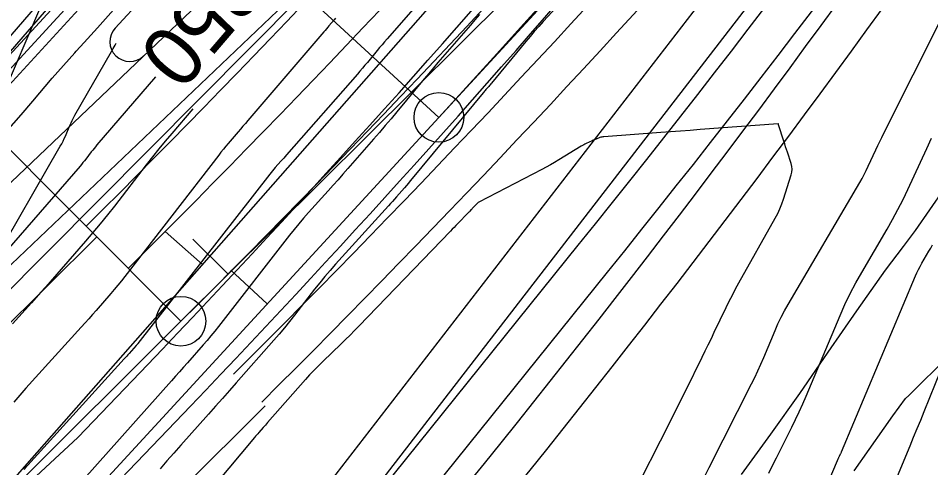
# Model space of a CAD drawing. Extents: x 658976 to 668721, y 639543 to 647196.
# Drawn here: x 662239.7 to 662331.5, y 643099.3 to 643144.5 of the extents above; entities that cross this region are included whole.
import ezdxf

# ---------------------------------------------------------------- set-up
doc = ezdxf.new("R2010")
doc.units = 0
for name, color, linetype in [('Ex_Contour Labels', 7, 'Continuous'), ('Ex_Major Contours', 7, 'Continuous'), ('Ex_Minor Contours', 7, 'Continuous'), ('R_Ramp 15 Degree_Min Ls', 7, 'Continuous'), ('R_Ramp 20 Degree Des Ls', 7, 'Continuous'), ('R_Ramp 20 Degree Des Ls Annot', 7, 'Continuous'), ('R_Ramp 20 Degree Existing Ramp', 7, 'Continuous'), ('R_Ramp 20 Degree_Min Ls', 7, 'Continuous')]:
    doc.layers.add(name, color=color, linetype=linetype)

msp = doc.modelspace()

# ---------------------------------------------------------------- linework, layer by layer
at = {"layer": 'Ex_Major Contours'}
for points in [[(662308.652, 643098.248), (662309.187, 643099.331), (662313.431, 643107.725), (662313.757, 643108.384), (662314.071, 643109.049), (662314.373, 643109.719), (662314.664, 643110.394), (662315.803, 643113.107), (662316.098, 643113.78), (662316.416, 643114.441), (662316.756, 643115.092), (662317.117, 643115.731), (662324.333, 643128.009), (662324.56, 643128.407), (662324.777, 643128.81), (662324.984, 643129.218), (662325.181, 643129.632), (662325.949, 643131.296), (662326.143, 643131.711), (662326.34, 643132.125), (662326.54, 643132.537), (662326.744, 643132.948), (662335.64, 643150.672)], [(662294.286, 643146.162), (662292.486, 643144.198), (662292.039, 643143.704), (662291.6, 643143.204), (662291.167, 643142.699), (662290.74, 643142.187), (662287.303, 643138.007), (662287.234, 643137.923), (662287.164, 643137.84), (662287.094, 643137.758), (662287.024, 643137.676), (662286.739, 643137.35), (662286.668, 643137.268), (662286.598, 643137.186), (662286.528, 643137.103), (662286.459, 643137.02), (662279.325, 643128.399), (662279.13, 643128.165), (662278.934, 643127.933), (662278.737, 643127.703), (662278.537, 643127.474), (662277.737, 643126.56), (662277.537, 643126.332), (662277.335, 643126.105), (662277.133, 643125.878), (662276.93, 643125.652), (662271.618, 643119.77), (662271.073, 643119.155), (662270.54, 643118.532), (662270.019, 643117.898), (662269.509, 643117.255), (662267.494, 643114.662), (662266.985, 643114.018), (662266.467, 643113.382), (662265.939, 643112.753), (662265.401, 643112.133), (662261.632, 643107.849), (662260.937, 643107.06), (662260.242, 643106.273), (662259.545, 643105.487), (662258.847, 643104.702), (662256.051, 643101.565), (662255.356, 643100.778), (662254.666, 643099.986), (662253.983, 643099.188)], [(662237.102, 643119.792), (662243.94, 643131.649), (662244.08, 643131.9), (662244.212, 643132.155), (662244.336, 643132.413), (662244.453, 643132.676), (662244.906, 643133.733), (662245.023, 643133.996), (662245.147, 643134.255), (662245.278, 643134.51), (662245.417, 643134.761), (662249.083, 643141.18), (662249.265, 643141.498), (662249.445, 643141.816), (662249.565, 643142.029)], [(662253.518, 643138.638), (662247.628, 643131.776), (662247.482, 643131.603), (662247.337, 643131.428), (662247.195, 643131.252), (662247.055, 643131.073), (662246.5, 643130.355), (662246.36, 643130.177), (662246.218, 643130), (662246.073, 643129.826), (662245.925, 643129.654), (662237.196, 643119.614)]]:
    msp.add_lwpolyline(points, dxfattribs=at)
at = {"layer": 'Ex_Minor Contours'}
for points in [[(662282.474, 643148.967), (662276.798, 643142.454), (662276.545, 643142.163), (662276.295, 643141.869), (662276.046, 643141.575), (662275.799, 643141.278), (662274.816, 643140.09), (662274.569, 643139.794), (662274.32, 643139.499), (662274.069, 643139.207), (662273.816, 643138.916), (662266.691, 643130.779), (662266.55, 643130.619), (662266.409, 643130.459), (662266.267, 643130.3), (662266.124, 643130.142), (662265.552, 643129.508), (662265.411, 643129.349), (662265.272, 643129.187), (662265.137, 643129.022), (662265.004, 643128.855), (662251.743, 643111.798), (662251.729, 643111.781), (662251.715, 643111.764), (662251.701, 643111.747), (662251.687, 643111.73), (662251.628, 643111.664), (662251.599, 643111.631), (662251.57, 643111.598), (662250.868, 643110.81), (662250.746, 643110.673), (662250.623, 643110.537), (662250.501, 643110.401), (662250.378, 643110.265), (662240.671, 643099.565), (662240.477, 643099.347), (662240.287, 643099.124)], [(662238.053, 643136.532), (662241.985, 643145.723)], [(662271.611, 643144.535), (662271.48, 643144.382), (662270.955, 643143.77), (662270.824, 643143.617), (662270.692, 643143.464), (662270.561, 643143.311), (662270.43, 643143.158), (662262.804, 643134.243), (662262.556, 643133.954), (662262.309, 643133.666), (662262.062, 643133.377), (662261.814, 643133.089), (662260.824, 643131.935), (662260.578, 643131.645), (662260.336, 643131.352), (662260.098, 643131.056), (662259.864, 643130.757), (662250.426, 643118.55), (662250.081, 643118.11), (662249.73, 643117.675), (662249.372, 643117.245), (662249.008, 643116.82), (662247.54, 643115.132), (662247.172, 643114.711), (662246.802, 643114.292), (662246.43, 643113.875), (662246.055, 643113.46), (662240.475, 643107.308), (662239.86, 643106.616), (662239.259, 643105.912)], [(662286.083, 643144.915), (662285.63, 643144.368), (662285.173, 643143.824), (662284.712, 643143.283), (662284.246, 643142.745), (662282.378, 643140.602), (662281.913, 643140.064), (662281.451, 643139.524), (662280.992, 643138.981), (662280.537, 643138.434), (662277.782, 643135.104), (662277.204, 643134.411), (662276.621, 643133.721), (662276.034, 643133.036), (662275.441, 643132.355), (662272.852, 643129.398), (662272.362, 643128.84), (662271.869, 643128.285), (662271.375, 643127.731), (662270.878, 643127.178), (662268.887, 643124.974), (662268.395, 643124.418), (662267.913, 643123.854), (662267.441, 643123.281), (662266.98, 643122.699), (662259.839, 643113.515), (662259.466, 643113.043), (662259.087, 643112.576), (662258.7, 643112.116), (662258.306, 643111.661), (662256.716, 643109.855), (662256.319, 643109.403), (662255.92, 643108.952), (662255.521, 643108.502), (662255.121, 643108.053), (662246.301, 643098.153)], [(662257.279, 643135.413), (662255.155, 643132.938), (662254.498, 643132.162), (662253.851, 643131.379), (662253.214, 643130.587), (662252.587, 643129.786), (662249.378, 643125.635), (662248.674, 643124.738), (662247.957, 643123.851), (662247.228, 643122.975), (662246.486, 643122.109), (662242.926, 643118.015), (662242.459, 643117.481), (662241.99, 643116.949), (662241.517, 643116.42), (662241.042, 643115.893), (662239.136, 643113.792)], [(662301.247, 643096.008), (662305.287, 643103.999), (662305.673, 643104.764), (662306.057, 643105.53), (662306.439, 643106.297), (662306.82, 643107.064), (662308.485, 643110.426), (662308.792, 643111.049), (662309.097, 643111.674), (662309.4, 643112.299), (662309.701, 643112.925), (662310.9, 643115.433), (662311.205, 643116.057), (662311.52, 643116.676), (662311.844, 643117.29), (662312.179, 643117.899), (662315.833, 643124.422), (662316.077, 643124.884), (662316.296, 643125.357), (662316.492, 643125.841), (662316.663, 643126.335), (662317.435, 643128.761), (662317.502, 643129.046), (662317.524, 643129.331), (662317.499, 643129.615), (662317.428, 643129.9), (662317.045, 643131.05), (662316.953, 643131.327), (662316.863, 643131.605), (662316.773, 643131.882), (662316.684, 643132.16), (662316.159, 643133.808), (662316.156, 643133.818), (662316.153, 643133.828), (662316.15, 643133.838), (662316.148, 643133.849), (662316.137, 643133.89), (662316.134, 643133.899), (662316.128, 643133.905), (662316.12, 643133.908), (662316.111, 643133.909), (662308.273, 643133.317), (662307.284, 643133.243), (662306.295, 643133.169), (662305.306, 643133.096), (662304.317, 643133.024), (662298.586, 643132.605), (662298.485, 643132.594), (662298.385, 643132.575), (662298.286, 643132.549), (662298.19, 643132.515), (662297.807, 643132.364), (662297.712, 643132.325), (662297.617, 643132.286), (662297.522, 643132.245), (662297.428, 643132.204), (662296.824, 643131.932), (662296.693, 643131.871), (662296.564, 643131.805), (662296.437, 643131.736), (662296.313, 643131.662), (662294.063, 643130.278), (662293.645, 643130.026), (662293.223, 643129.781), (662292.796, 643129.544), (662292.365, 643129.315), (662286.039, 643126.02), (662285.956, 643125.973), (662285.878, 643125.918), (662285.806, 643125.858), (662285.738, 643125.79), (662285.426, 643125.453), (662285.386, 643125.41), (662285.347, 643125.367), (662285.307, 643125.324), (662285.268, 643125.281), (662285.111, 643125.108), (662285.072, 643125.065), (662285.032, 643125.022), (662284.992, 643124.98), (662284.951, 643124.938), (662283.906, 643123.873), (662283.718, 643123.681), (662283.531, 643123.489), (662283.345, 643123.296), (662283.158, 643123.104), (662273.957, 643113.548), (662273.515, 643113.094), (662273.069, 643112.643), (662272.619, 643112.197), (662272.165, 643111.755), (662270.339, 643109.995), (662269.887, 643109.55), (662269.445, 643109.097), (662269.012, 643108.635), (662268.589, 643108.163), (662264.785, 643103.84), (662264.676, 643103.716), (662264.566, 643103.592), (662264.457, 643103.468), (662264.347, 643103.344), (662263.906, 643102.85), (662263.797, 643102.726), (662263.688, 643102.601), (662263.58, 643102.475), (662263.474, 643102.349), (662251.766, 643088.345)], [(662315.192, 643098.758), (662315.56, 643099.537), (662315.942, 643100.308), (662317.496, 643103.383), (662317.878, 643104.154), (662318.245, 643104.933), (662318.599, 643105.717), (662318.94, 643106.508), (662322.342, 643114.614), (662322.832, 643115.727), (662323.357, 643116.822), (662323.919, 643117.899), (662324.518, 643118.957), (662327.07, 643123.299), (662327.631, 643124.283), (662328.168, 643125.279), (662328.68, 643126.289), (662329.168, 643127.311), (662331.067, 643131.427), (662331.546, 643132.454)], [(662320.959, 643097.334), (662322.185, 643100.255), (662322.209, 643100.311), (662322.234, 643100.367), (662322.26, 643100.422), (662322.287, 643100.476), (662322.397, 643100.693), (662322.424, 643100.748), (662322.449, 643100.803), (662322.474, 643100.858), (662322.499, 643100.914), (662329.922, 643118.598), (662330.065, 643118.923), (662330.218, 643119.243), (662330.383, 643119.558), (662330.558, 643119.867), (662331.279, 643121.094), (662331.455, 643121.403), (662331.623, 643121.716)], [(662327.966, 643098.063), (662329.388, 643101.509), (662329.743, 643102.371), (662330.097, 643103.233), (662330.449, 643104.095), (662330.8, 643104.959), (662334.8, 643114.815)]]:
    msp.add_lwpolyline(points, dxfattribs=at)
at = {"layer": 'R_Ramp 15 Degree_Min Ls'}
for p, q in [((662256.073, 643114.042), (662366.831, 643224.338)), ((662039.781, 642915.59), (662247.605, 643122.545)), ((661999.484, 642858.526), (662256.073, 643114.042)), ((662056.716, 642898.584), (662264.54, 643105.539))]:
    msp.add_line(p, q, dxfattribs=at)
for points in [[(662256.073, 643114.042), (662185.51, 643184.901), (662114.948, 643255.76)], [(662257.262, 643122.311), (662260.81, 643118.788)]]:
    msp.add_lwpolyline(points, dxfattribs=at)
msp.add_circle((662256.073, 643114.042), 2.5, dxfattribs=at)
for radius in [1132.416, 1138.416, 1145.916, 1153.416, 1157.416]:
    msp.add_arc((661447.486, 643926.022), radius, 314.880047, 330.415092, dxfattribs=at)
at = {"layer": 'R_Ramp 20 Degree Des Ls'}
for p, q in [((662170.373, 643063.782), (662285.1, 643195.934)), ((662171.124, 643063.122), (662285.893, 643195.325)), ((662178.678, 643056.568), (662302.163, 643181.013)), ((662214.714, 643024.86), (662321.868, 643163.677)), ((662217.717, 643022.218), (662324.827, 643160.978))]:
    msp.add_line(p, q, dxfattribs=at)
msp.add_lwpolyline([(662312.433, 643098.623), (662315.384, 643102.687), (662318.309, 643106.773), (662321.163, 643110.923), (662324.017, 643115.071), (662326.927, 643119.17), (662328.735, 643121.576), (662329.337, 643122.378), (662329.94, 643123.179), (662332.806, 643127.317), (662335.668, 643131.459), (662338.537, 643135.595), (662341.439, 643139.701), (662344.387, 643143.767)], dxfattribs=at)
at = {"layer": 'R_Ramp 20 Degree Des Ls Annot'}
msp.add_line((662002.885, 642829.533), (662307.747, 643176.006), dxfattribs=at)
msp.add_lwpolyline([(662254.496, 643123.056), (662258.25, 643119.753)], dxfattribs=at)
at = {"layer": 'R_Ramp 20 Degree Existing Ramp'}
for p, q in [((662282.005, 643134.554), (662370.487, 643230.776)), ((662204.677, 643103.648), (662255.47, 643158.959)), ((662205.391, 643102.947), (662256.206, 643158.282)), ((662206.105, 643102.246), (662256.943, 643157.605)), ((662249.451, 643143.534), (662259.889, 643154.9)), ((662208.826, 643099.296), (662263.592, 643151.491)), ((662213.243, 643095.235), (662268.008, 643147.43)), ((662009.596, 642838.319), (662282.005, 643134.554)), ((662248.575, 643062.744), (662296.006, 643121.684)), ((662251.519, 643060.037), (662298.95, 643118.977))]:
    msp.add_line(p, q, dxfattribs=at)
for points in [[(662282.005, 643134.554), (662208.396, 643202.243), (662134.787, 643269.931)], [(662261.073, 643119.178), (662264.753, 643115.794)]]:
    msp.add_lwpolyline(points, dxfattribs=at)
msp.add_circle((662282.005, 643134.554), 2.5, dxfattribs=at)
for centre, radius, start, end in [((661438.509, 643910.207), 1145.916, 317.399331, 330.415092), ((661391.672, 643850.733), 1161.607, 321.125194, 329.850861), ((661391.672, 643850.733), 1165.599, 321.112417, 329.838084), ((662250.924, 643142.181), 2, 137.43791, 313.62328)]:
    msp.add_arc(centre, radius, start, end, dxfattribs=at)
at = {"layer": 'R_Ramp 20 Degree_Min Ls'}
for p, q in [((662245.693, 643102.328), (662251.188, 643108.064)), ((662250.025, 643098.177), (662255.521, 643103.913)), ((662245.693, 643102.328), (662117.039, 642983.233))]:
    msp.add_line(p, q, dxfattribs=at)
for points in [[(662236.785, 643131.203), (662240.009, 643134.796), (662241.168, 643136.168), (662243.122, 643138.491), (662245.394, 643141.063), (662245.54, 643141.224), (662246.329, 643142.095), (662247.666, 643143.575), (662247.666, 643143.575), (662249.551, 643145.686)], [(662328.928, 643106.275), (662329.241, 643106.58), (662330.017, 643107.342), (662332.534, 643109.828)], [(662323.772, 643098.985), (662326.774, 643103.272), (662327.654, 643104.536), (662328.928, 643106.275)]]:
    msp.add_lwpolyline(points, dxfattribs=at)
for centre, radius, start, end in [((661433.528, 643891.515), 1132.416, 316.223981, 330.415092), ((661433.528, 643891.515), 1138.416, 316.223981, 330.415092), ((661381.626, 643829.578), 1162.605, 320.200587, 328.549901), ((661381.999, 643829.27), 1166.112, 320.186874, 328.536188)]:
    msp.add_arc(centre, radius, start, end, dxfattribs=at)

# ---------------------------------------------------------------- texts
at = {"layer": 'Ex_Contour Labels'}
msp.add_text('1250', height=6, rotation=229.38301, dxfattribs=at).set_placement((662263.176, 643154.508))

doc.saveas('drawing.dxf')
